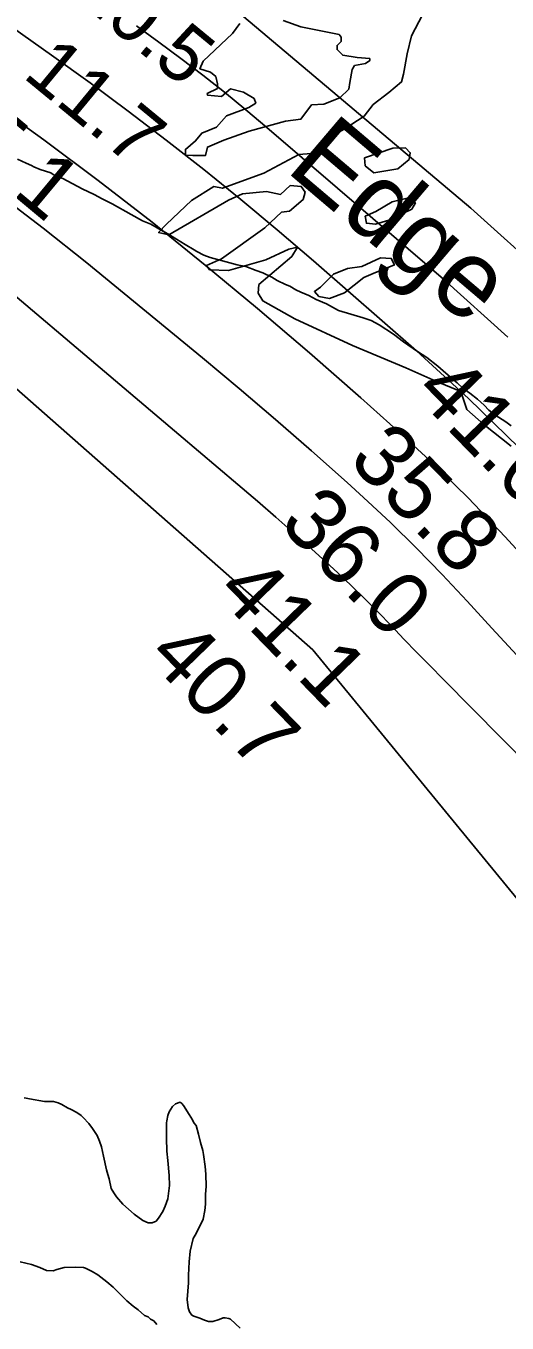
# Model space of a CAD drawing. Extents: x 3245246 to 3283090, y 806824 to 832173.
# Drawn here: x 3267744 to 3268257, y 816212 to 817595 of the extents above; entities that cross this region are included whole.
import ezdxf

# ---------------------------------------------------------------- set-up
doc = ezdxf.new("R2010")
doc.units = 0
for name, color, linetype in [('V-RIVR-EDGE', 7, 'Continuous'), ('V-RIVR-IDEN', 7, 'Continuous'), ('V-RIVR-RANG', 7, 'Continuous'), ('V-ROAD-CNTR', 7, 'Continuous'), ('V-SITE-VEGE', 7, 'Continuous'), ('V-TOPO-DPTH', 7, 'Continuous'), ('V-TOPO-MAJR', 7, 'Continuous'), ('V-TOPO-MINR', 7, 'Continuous')]:
    doc.layers.add(name, color=color, linetype=linetype)

msp = doc.modelspace()

# ---------------------------------------------------------------- linework, layer by layer
at = {"layer": 'V-RIVR-EDGE'}
for points in [[(3268166.7, 817607.1), (3268154.9, 817584.5), (3268150.5, 817565.4), (3268146.5, 817543.7), (3268144.3, 817535.4), (3268130.8, 817524.2), (3268114.3, 817511.2), (3268104.7, 817499), (3268083.3, 817485.2), (3268058.1, 817470.9), (3268053.7, 817461.3), (3268048.1, 817459.2), (3268035, 817457.9), (3267997.6, 817438), (3267953.7, 817422), (3267944.5, 817423.8), (3267920.6, 817409.1), (3267894, 817383.9), (3267885.7, 817374.8), (3267896.6, 817372.2), (3267960.1, 817409.4), (3267974.9, 817415.9), (3268000.6, 817418.4), (3268015.4, 817415.4), (3268025.8, 817424.9), (3268037.5, 817424), (3268041.9, 817417.9), (3268039.7, 817410.1), (3268024.9, 817397.5), (3268016.6, 817396.7), (3267998.8, 817379.7), (3267952.6, 817346.8), (3267936.5, 817339.5), (3267940, 817335.1), (3267960, 817334.2)], [(3267972.3, 817597.6), (3267964.5, 817587.2), (3267933.1, 817557.7), (3267929.6, 817549.4), (3267940.9, 817545.9), (3267946.6, 817541.1), (3267948.3, 817533.3), (3267948.3, 817528.5), (3267937.4, 817522.9), (3267937.8, 817521.2), (3267952.6, 817519.8), (3267962.2, 817528.1), (3267976.1, 817524.6), (3267987.4, 817517.6), (3267989.1, 817512.8), (3267981.7, 817508), (3267957.8, 817499.4), (3267947.3, 817487.2), (3267931.6, 817480.8), (3267925.1, 817472.5), (3267914.2, 817463.4), (3267914.2, 817457.3), (3267922, 817456.9), (3267935.5, 817456.8), (3267937.7, 817466), (3267955.1, 817473.3), (3267982.1, 817482.8), (3268020.8, 817493.6), (3268037.3, 817495.7), (3268048.6, 817510.9), (3268061.7, 817511.7), (3268078.6, 817518.6), (3268088.2, 817527.8), (3268089.5, 817534.7), (3268091.8, 817548.6), (3268094.4, 817552.9), (3268106.1, 817555.1), (3268110.5, 817558.1), (3268110.5, 817560.3), (3268097, 817561.6), (3268081.8, 817563.8), (3268075.7, 817569.9), (3268075.7, 817574.3), (3268080.1, 817578.6), (3268080.1, 817583), (3268077.9, 817586), (3268037.1, 817594), (3268018.4, 817601)], [(3268105, 817454.3), (3268135, 817464.6), (3268148.5, 817465), (3268153.7, 817459.8), (3268152.4, 817452.8), (3268140.6, 817442.9), (3268115, 817438.6)], [(3268115, 817438.6), (3268105.8, 817446), (3268105, 817454.3)], [(3268117, 817397.3), (3268134.4, 817407.7), (3268150.5, 817411.5), (3268159.2, 817406.3), (3268155.3, 817399.8), (3268130.9, 817388.1), (3268116.6, 817383.8), (3268107, 817384.7), (3268105.7, 817392.1)], [(3268105.7, 817392.1), (3268117, 817397.3)], [(3267960, 817334.2), (3268000, 817345.8), (3268024.3, 817357.1), (3268033.5, 817359.2), (3268027.4, 817349.2), (3267992.5, 817319.3), (3267991.6, 817310.2), (3267996.8, 817301.9), (3268030.7, 817282.7), (3268092.3, 817254.3), (3268148.8, 817230.7), (3268180.9, 817216.3)], [(3268104.2, 817326.9), (3268083.8, 817310.4), (3268067.7, 817304.4), (3268056.4, 817306.6), (3268051.6, 817311.8), (3268058.1, 817316.6), (3268072.1, 817330.4), (3268086.9, 817336.5), (3268102.1, 817338.6), (3268122.1, 817347.7), (3268133.4, 817347.2), (3268136.9, 817340.3), (3268114.3, 817331.2)], [(3268114.3, 817331.2), (3268104.2, 817326.9)], [(3268180.9, 817216.3), (3268207.4, 817205.4), (3268213.9, 817186.2), (3268232.1, 817170.1), (3268261.2, 817147)]]:
    msp.add_lwpolyline(points, dxfattribs=at)
at = {"layer": 'V-ROAD-CNTR'}
msp.add_spline([(3265843.1, 823432.9), (3265859, 823417.1), (3265884.4, 823393.5), (3265921.6, 823385.9), (3265988.6, 823351.1), (3266047.2, 823332.3), (3266110.9, 823317.7), (3266174.6, 823302.5), (3266237.9, 823256.1), (3266319, 823213.7), (3266446.2, 823144), (3266598.2, 823070.2), (3266698.3, 823024.2), (3266809.8, 822977.5), (3266902.8, 822954.7), (3266981.5, 822929.4), (3267047, 822922.9), (3267126.7, 822927), (3267196.8, 822934.5), (3267240.8, 822931.2), (3267315.5, 822929), (3267389.5, 822902.9), (3267472.5, 822855.3), (3267548.2, 822799.1), (3267673.2, 822703.2), (3267729.5, 822659.2), (3267800.8, 822580), (3267841.6, 822514.8), (3267890.4, 822443.6), (3267961.5, 822390.3), (3268026.2, 822347.9), (3268097.5, 822313.7), (3268226.8, 822221.5), (3268328.9, 822136.2), (3268438, 822030.2), (3268539.6, 821913.7), (3268611.4, 821855), (3268669.7, 821833), (3268741.6, 821835.2), (3268781, 821862.3), (3268824.2, 821916.6), (3268873.1, 822006.3), (3268932.5, 822098.1), (3268972.1, 822145.5), (3269019.4, 822162), (3269056, 822158.3), (3269086.7, 822138.7), (3269215.7, 821995.6), (3269467.1, 821682.5), (3269665, 821425.3), (3269890.2, 821132.3), (3269935.6, 821060.8), (3269937.8, 820947), (3269911.9, 820878.4), (3269882.4, 820803.4), (3269850.4, 820754.7), (3269820.8, 820702.9), (3269847.5, 820661.4), (3269995.3, 820504.9), (3270135.1, 820342.3), (3270215.8, 820249.2), (3270280.9, 820161.5), (3270409.8, 819983.2), (3270585.2, 819734.7), (3270723.1, 819531.2), (3270847.8, 819342.2), (3270941.2, 819194.9), (3271024.2, 819065), (3271103.7, 818956), (3271217.9, 818809.2), (3271322.1, 818665), (3271450.9, 818481.1), (3271547.8, 818329.9), (3271656.2, 818159), (3271778.9, 817965.4), (3271939, 817707.5), (3272036.6, 817466.5), (3272126.7, 817285.3), (3272211.9, 817051.1), (3272318, 816867.5), (3272429.4, 816683.2), (3272508.6, 816556.2), (3272571.6, 816398.7), (3272670.4, 816197), (3272779.9, 816022.9), (3272872.1, 815803.2), (3272964.7, 815556.6)], degree=3, dxfattribs=at)
at = {"layer": 'V-SITE-VEGE'}
for p, q in [((3267735.2, 817453.2), (3267744.6, 817448.6)), ((3267744.6, 817448.6), (3267750.1, 817446.2)), ((3267750.1, 817446.2), (3267752.9, 817444.8)), ((3267752.9, 817444.8), (3267759.5, 817441.9)), ((3267759.5, 817441.9), (3267770.7, 817438.4)), ((3267770.7, 817438.4), (3267773.4, 817436.6)), ((3267773.4, 817436.6), (3267780.4, 817433.5)), ((3267780.4, 817433.5), (3267783.5, 817432.4)), ((3267783.5, 817432.4), (3267804.3, 817421.5)), ((3267804.3, 817421.5), (3267816.9, 817415.2)), ((3267816.9, 817415.2), (3267825.5, 817410.9)), ((3267825.5, 817410.9), (3267836.3, 817405.3)), ((3267836.3, 817405.3), (3267856.5, 817394.1)), ((3267856.5, 817394.1), (3267868.6, 817387.4)), ((3267868.6, 817387.4), (3267877.3, 817383.8)), ((3267877.3, 817383.8), (3267888.4, 817377.5)), ((3267888.4, 817377.5), (3267895.4, 817373.3)), ((3267895.4, 817373.3), (3267913.8, 817362.1)), ((3267913.8, 817362.1), (3267923.5, 817356.4)), ((3267923.5, 817356.4), (3267926.3, 817354.7)), ((3267926.3, 817354.7), (3267933.9, 817350.8)), ((3267933.9, 817350.8), (3267940.5, 817348.3)), ((3267940.5, 817348.3), (3267957.5, 817343.4)), ((3267957.5, 817343.4), (3267969.4, 817340.5)), ((3267969.4, 817340.5), (3267978.4, 817338.7)), ((3267978.4, 817338.7), (3267989.5, 817334.5)), ((3267989.5, 817334.5), (3267996.8, 817332)), ((3267996.8, 817332), (3268006.2, 817327.1)), ((3268006.2, 817327.1), (3268012.1, 817323.6)), ((3268012.1, 817323.6), (3268020.8, 817319.3)), ((3268020.8, 817319.3), (3268025.3, 817317.6)), ((3268025.3, 817317.6), (3268031.9, 817313.7)), ((3268031.9, 817313.7), (3268037.1, 817311.2)), ((3268037.1, 817311.2), (3268045.8, 817307.7)), ((3268045.8, 817307.7), (3268053.5, 817303.5)), ((3268053.5, 817303.5), (3268064.3, 817298.9)), ((3268064.3, 817298.9), (3268077.4, 817291.5)), ((3268077.4, 817291.5), (3268090.3, 817287.6)), ((3268090.3, 817287.6), (3268103.5, 817283.7)), ((3268103.5, 817283.7), (3268111.9, 817280.9)), ((3268111.9, 817280.9), (3268120.6, 817276.3)), ((3268120.6, 817276.3), (3268135.8, 817266.5)), ((3268135.8, 817266.5), (3268146.6, 817258.4)), ((3268146.6, 817258.4), (3268161.5, 817247.9)), ((3268161.5, 817247.9), (3268171.2, 817241.6)), ((3268171.2, 817241.6), (3268183, 817232.4)), ((3268183, 817232.4), (3268191.7, 817224.7)), ((3268191.7, 817224.7), (3268203.5, 817214.6)), ((3268203.5, 817214.6), (3268209.7, 817209)), ((3268209.7, 817209), (3268217, 817203.7)), ((3268217, 817203.7), (3268225.3, 817197)), ((3268225.3, 817197), (3268232.3, 817190.7)), ((3268232.3, 817190.7), (3268237.5, 817185.5)), ((3268237.5, 817185.5), (3268243.7, 817180.6)), ((3268243.7, 817180.6), (3268255.5, 817172.8)), ((3268255.5, 817172.8), (3268261.1, 817168.6)), ((3267744.7, 816451.7), (3267742.5, 816452)), ((3267748.1, 816451.1), (3267744.7, 816451.7)), ((3267764.1, 816448.2), (3267748.1, 816451.1)), ((3267767.4, 816448.3), (3267764.1, 816448.2)), ((3267773.7, 816448.4), (3267767.4, 816448.3)), ((3267778.5, 816446.7), (3267773.7, 816448.4)), ((3267782.7, 816445), (3267778.5, 816446.7)), ((3267908.5, 816447.6), (3267903.8, 816445.6)), ((3267910.4, 816446.2), (3267908.5, 816447.6)), ((3267912.3, 816444), (3267910.4, 816446.2)), ((3267788.7, 816441.4), (3267782.7, 816445)), ((3267792.4, 816439.7), (3267788.7, 816441.4)), ((3267798.5, 816436.5), (3267792.4, 816439.7)), ((3267803, 816433.3), (3267798.5, 816436.5)), ((3267805.3, 816431.1), (3267803, 816433.3)), ((3267895.6, 816433.2), (3267894.3, 816427.6)), ((3267897, 816437.3), (3267895.6, 816433.2)), ((3267900.5, 816443), (3267897, 816437.3)), ((3267903.8, 816445.6), (3267900.5, 816443)), ((3267918.1, 816434.5), (3267912.3, 816444)), ((3267921.6, 816428.7), (3267918.1, 816434.5)), ((3267811.4, 816424.6), (3267805.3, 816431.1)), ((3267815.2, 816419.5), (3267811.4, 816424.6)), ((3267820.2, 816411.9), (3267815.2, 816419.5)), ((3267894.3, 816427.6), (3267893.9, 816425.4)), ((3267893.9, 816425.4), (3267894.2, 816416.9)), ((3267923.2, 816425.4), (3267921.6, 816428.7)), ((3267925.5, 816422.5), (3267923.2, 816425.4)), ((3267928, 816413.3), (3267925.5, 816422.5)), ((3267822.6, 816406), (3267820.2, 816411.9)), ((3267825, 816399.8), (3267822.6, 816406)), ((3267894.2, 816416.9), (3267894, 816409.1)), ((3267894, 816409.1), (3267894.4, 816395.4)), ((3267930.4, 816404.5), (3267928, 816413.3)), ((3267827.1, 816389.9), (3267825, 816399.8)), ((3267894.4, 816395.4), (3267895.4, 816385.4)), ((3267932.9, 816396.1), (3267930.4, 816404.5)), ((3267933.4, 816391.6), (3267932.9, 816396.1)), ((3267935.2, 816379.1), (3267933.4, 816391.6)), ((3267830.1, 816375.5), (3267827.1, 816389.9)), ((3267895.4, 816385.4), (3267896.9, 816369.2)), ((3267935.8, 816370.6), (3267935.2, 816379.1)), ((3267831.4, 816370.3), (3267830.1, 816375.5)), ((3267833, 816365.9), (3267831.4, 816370.3)), ((3267835.1, 816355.6), (3267833, 816365.9)), ((3267896.9, 816369.2), (3267897.2, 816358.8)), ((3267936.2, 816357.6), (3267935.8, 816370.6)), ((3267837.8, 816350.9), (3267835.1, 816355.6)), ((3267840.9, 816346.5), (3267837.8, 816350.9)), ((3267897.2, 816358.8), (3267895.4, 816344.3)), ((3267935.5, 816338.7), (3267935.6, 816349.5)), ((3267935.6, 816349.5), (3267936.2, 816357.6)), ((3267847.4, 816338.9), (3267840.9, 816346.5)), ((3267859.5, 816328.1), (3267847.4, 816338.9)), ((3267892.6, 816336.8), (3267890.2, 816330.8)), ((3267895.4, 816344.3), (3267892.6, 816336.8)), ((3267935, 816332), (3267935.5, 816338.7)), ((3267869, 816321.4), (3267859.5, 816328.1)), ((3267885.6, 816323.7), (3267883.1, 816320.6)), ((3267890.2, 816330.8), (3267885.6, 816323.7)), ((3267930.2, 816316.7), (3267933, 816322.7)), ((3267933, 816322.7), (3267935, 816332)), ((3267874.6, 816318.9), (3267869, 816321.4)), ((3267878.7, 816318.7), (3267874.6, 816318.9)), ((3267883.1, 816320.6), (3267878.7, 816318.7)), ((3267924.6, 816305.8), (3267930.2, 816316.7)), ((3267919.1, 816288.6), (3267922.5, 816302.1)), ((3267922.5, 816302.1), (3267924.6, 816305.8)), ((3267918.3, 816277.1), (3267919.1, 816288.6)), ((3267917.6, 816263), (3267918.3, 816277.1)), ((3267916.1, 816237.1), (3267917.4, 816254.9)), ((3267917.4, 816254.9), (3267917.6, 816263)), ((3267917, 816228.2), (3267916.1, 816237.1)), ((3267918.6, 816223.8), (3267917, 816228.2)), ((3267921, 816220.5), (3267918.6, 816223.8)), ((3267923.2, 816219.5), (3267921, 816220.5)), ((3267929.6, 816217.1), (3267923.2, 816219.5)), ((3267934.4, 816215), (3267929.6, 816217.1)), ((3267938.9, 816213.6), (3267934.4, 816215)), ((3267943.4, 816213.7), (3267938.9, 816213.6)), ((3267950.3, 816215.8), (3267943.4, 816213.7)), ((3267954.4, 816217.4), (3267950.3, 816215.8)), ((3267956.6, 816217.4), (3267954.4, 816217.4)), ((3267960.3, 816216.8), (3267956.6, 816217.4)), ((3267962.2, 816216.1), (3267960.3, 816216.8)), ((3267972.5, 816206.4), (3267962.2, 816216.1))]:
    msp.add_line(p, q, dxfattribs=at)
msp.add_lwpolyline([(3267738.3, 816277.4), (3267750.3, 816274.4), (3267759.3, 816271.3), (3267766.4, 816268.2), (3267773.4, 816267.6), (3267777.1, 816269.2), (3267785.2, 816271.3), (3267797, 816271.6), (3267805.6, 816271.1), (3267807.8, 816270.4), (3267814.9, 816266.9), (3267821, 816263.4), (3267830.4, 816255.8), (3267837.2, 816250.1), (3267846.4, 816241.1), (3267851.7, 816235.7), (3267858.5, 816229.9), (3267863.8, 816226), (3267870.6, 816220.2), (3267874.4, 816218.5), (3267877, 816216.3), (3267880.4, 816214.2), (3267883.9, 816210.6)], dxfattribs=at)
at = {"layer": 'V-TOPO-DPTH'}
msp.add_lwpolyline([(3267862.2, 817595.3), (3267885.8, 817577.9), (3267909.4, 817560.4), (3267932.7, 817542.5), (3267955.7, 817524.4), (3267978.4, 817505.8), (3268000.8, 817486.9), (3268189.1, 817325.2), (3268257.6, 817263.1)], dxfattribs=at)
at = {"layer": 'V-TOPO-MAJR'}
msp.add_lwpolyline([(3267715.6, 817415.2), (3267762.7, 817379.4), (3267809.1, 817342.5), (3267932.4, 817241.2), (3267971.5, 817208.6), (3268010.3, 817175.6), (3268048.5, 817142), (3268086.4, 817108.1), (3268104, 817092.1), (3268132.5, 817065.5), (3268160.5, 817038.3), (3268187.7, 817010.3), (3268214.4, 816981.8), (3268240.7, 816953), (3268267.2, 816924.3)], dxfattribs=at)
at = {"layer": 'V-TOPO-MINR'}
for points in [[(3267951.5, 817626), (3268218.2, 817400.8), (3268299.5, 817327.7), (3268377.5, 817251.5), (3268450.7, 817170.6), (3268520.7, 817086.6), (3268621.8, 816957.2), (3268638.8, 816935.6), (3268656, 816914.1), (3268673.5, 816892.8), (3268691.1, 816871.6), (3268696, 816865.8), (3268711.8, 816848.2), (3268728.3, 816831.5), (3268746, 816815.9), (3268764.4, 816801.1), (3268783.7, 816787.4), (3268803.4, 816774.3), (3268823.5, 816762), (3268844.1, 816750.3), (3269109.5, 816606.5), (3269125, 816597.6), (3269140.1, 816588.2), (3269154.6, 816578.1)], [(3267862.2, 817595.3), (3267885.8, 817577.9), (3267909.4, 817560.4), (3267932.7, 817542.5), (3267955.7, 817524.4), (3267978.4, 817505.8), (3268000.8, 817486.9), (3268189.1, 817325.2), (3268257.6, 817263.1)], [(3267730, 817593.3), (3267771.5, 817564.1), (3267812.7, 817534.4), (3267853.4, 817504.2), (3267893.8, 817473.4), (3267933.7, 817442.1), (3267973.2, 817410.2), (3268012.1, 817377.6), (3268050.6, 817344.6), (3268160.3, 817248.7), (3268215.8, 817197.8), (3268269.6, 817145.4)], [(3267704.3, 817516), (3267763.4, 817473.8), (3267821.4, 817430.3), (3267878.8, 817385.7), (3267935.2, 817340), (3267991.1, 817293.7), (3268046.3, 817246.5), (3268100.9, 817198.7), (3268131.9, 817171), (3268174.1, 817132), (3268215.2, 817092), (3268254.8, 817050.5), (3268293.4, 817007.9)], [(3267718.8, 817319.5), (3267990.9, 817088.2), (3268010.4, 817071.4), (3268029.8, 817054.4), (3268049, 817037.1), (3268068, 817019.7), (3268076.6, 817011.8), (3268091.1, 816998.1), (3268105.4, 816984.2), (3268119.4, 816970.1), (3268133.3, 816955.7), (3268147, 816941.3), (3268160.8, 816927), (3268174.8, 816912.7), (3268188.7, 816898.5), (3268344, 816741.4)], [(3267632.8, 817297.4), (3268049.9, 816929.7), (3268332.5, 816585.2), (3268358.7, 816554.9), (3268385.8, 816525.6), (3268414.4, 816497.6), (3268444, 816470.7), (3268516.7, 816407.7), (3268542.3, 816387.4), (3268569, 816368.9), (3268597.3, 816352.9), (3268626.7, 816338.6), (3268650, 816328.5), (3268668.1, 816319.9), (3268685.8, 816310.4)]]:
    msp.add_lwpolyline(points, dxfattribs=at)

# ---------------------------------------------------------------- texts
at = {"layer": 'V-RIVR-IDEN'}
msp.add_text('Edge', height=83, rotation=319.6425, dxfattribs=at).set_placement((3268019.6, 817441.4))
at = {"layer": 'V-RIVR-RANG'}
for s, height, rotation, p in [('10.5', 60, 320.482, (3267792.2, 817627.4)), ('11.7', 60, 320.482, (3267739.7, 817541.1)), ('35.1', 67, 320.1983, (3267632.8, 817495.9)), ('41.0', 67, 314.1483, (3268155.9, 817203.1)), ('35.8', 67, 314.1483, (3268086.3, 817131.2)), ('36.0', 67, 314.1483, (3268012.7, 817063.5)), ('41.1', 67, 314.1483, (3267944.8, 816989.9)), ('40.7', 67, 314.1483, (3267871.6, 816921.7))]:
    msp.add_text(s, height=height, rotation=rotation, dxfattribs=at).set_placement(p)

doc.saveas('drawing.dxf')
